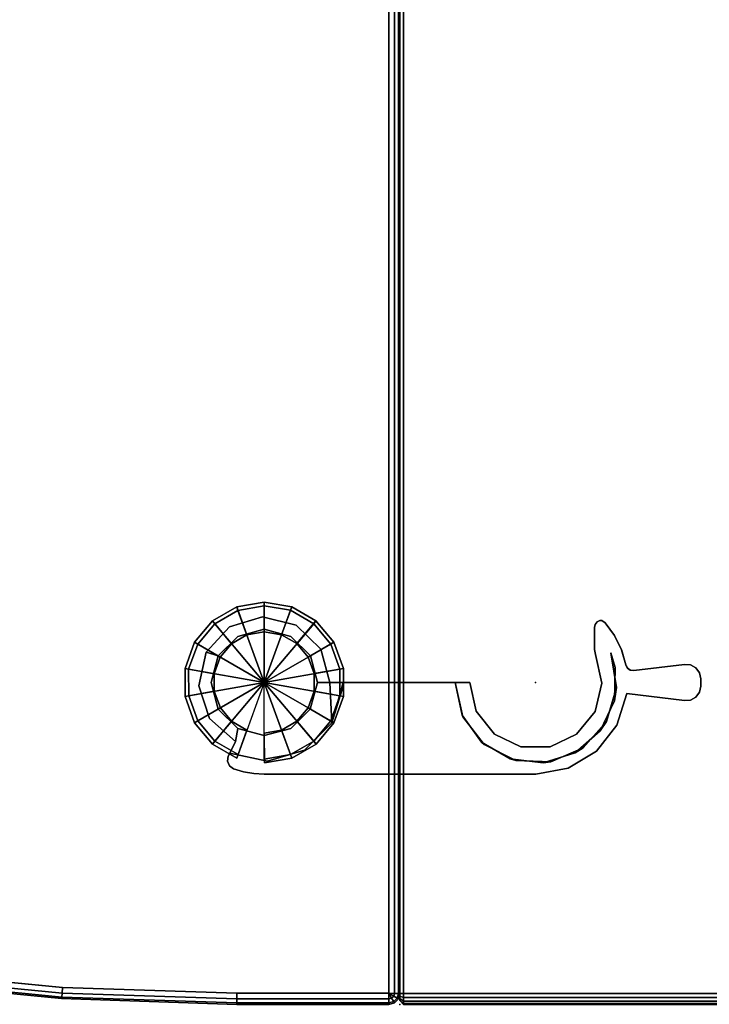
# Model space of a CAD drawing. Header units: inches. Extents: x 390 to 1835, y -266 to 136.
# Tile 631 of 656: x 1530 to 1538, y -26 to -15. Entities that reach past the tile are written whole.
import ezdxf
from ezdxf.enums import TextEntityAlignment as Align

# ---------------------------------------------------------------- set-up
doc = ezdxf.new("R2010")
doc.units = ezdxf.units.IN
doc.header["$LTSCALE"] = 0.95294
doc.header["$MEASUREMENT"] = 0
for name, color, linetype in [('A-FURN-3-NODE', 7, 'Continuous'), ('A-FURN-3-PLANES-TABLE-TOP-EDGE', 35, 'Continuous'), ('A-FURN-3-PLANES-TABLE-TOP-SURFACE-BOTTOM', 49, 'Continuous'), ('A-FURN-3-PLANES-TABLE-TOP-SURFACE-TOP', 33, 'Continuous'), ('A-FURN-3-TABLE-CONNECTOR', 254, 'Continuous'), ('A-FURN-3-TABLE-CONNECTOR-TRIM', 250, 'Continuous'), ('A-FURN-3-TABLE-EDGE', 35, 'Continuous'), ('A-FURN-3-TABLE-TOP', 33, 'Continuous'), ('A-FURN-HAWORTH-ATT', 251, 'Continuous')]:
    doc.layers.add(name, color=color, linetype=linetype)

# ---------------------------------------------------------------- blocks, each defined once
blk = doc.blocks.new('TARA-2460-JNC4-FLAT-3D-3')
at = {"layer": 'A-FURN-3-NODE'}
for p in [(1.456, -20.223), (0, -23.68)]:
    blk.add_point(p, dxfattribs=at)
at = {"layer": 'A-FURN-3-PLANES-TABLE-TOP-EDGE'}
for points in [[(0.04, -0.04, 29), (0, 0, 28.96), (0, -23.562, 28.96), (0.04, -23.562, 29)], [(0, 0, 27.79), (0.04, -0.04, 27.75), (0.04, -23.562, 27.75), (0, -23.562, 27.79)], [(0, 0, 28.96), (0, 0, 27.79), (0, -23.562, 27.79), (0, -23.562, 28.96)], [(0.04, -23.68, 28.882), (0, -23.64, 28.882), (0, -23.64, 27.868), (0.04, -23.68, 27.868)]]:
    blk.add_3dface(points, dxfattribs=at)
for points, invisible_edges in [([(0, -23.562, 27.79), (0, -23.592, 27.796), (0, -23.592, 28.954), (0, -23.562, 28.96)], 2), ([(0, -23.592, 27.796), (0, -23.617, 27.813), (0, -23.617, 28.937), (0, -23.592, 28.954)], 10), ([(0, -23.617, 27.813), (0, -23.634, 27.838), (0, -23.634, 28.912), (0, -23.617, 28.937)], 10), ([(0, -23.634, 27.838), (0, -23.64, 27.868), (0, -23.64, 28.882), (0, -23.634, 28.912)], 8)]:
    blk.add_3dface(points, dxfattribs=dict(at, invisible_edges=invisible_edges))
at = {"layer": 'A-FURN-3-PLANES-TABLE-TOP-SURFACE-BOTTOM'}
blk.add_3dface([(0.04, -0.04, 27.75), (59.64, -0.04, 27.75), (59.64, -23.562, 27.75), (0.04, -23.562, 27.75)], dxfattribs=at)
at = {"layer": 'A-FURN-3-PLANES-TABLE-TOP-SURFACE-TOP'}
blk.add_3dface([(0.04, -23.562, 29), (59.64, -23.562, 29), (59.64, -0.04, 29), (0.04, -0.04, 29)], dxfattribs=at)
at = {"layer": 'A-FURN-HAWORTH-ATT', "flags": 1}
for tag, p in [('HAWMC', (0, 0)), ('HAWPN', (0, -0.167)), ('HAWSN', (0, -0.333))]:
    blk.add_attdef(tag, text='', height=0.1, dxfattribs=at).set_placement(p, align=Align.TOP_CENTER)
at = {"layer": 'A-FURN-3-PLANES-TABLE-TOP-EDGE'}
mesh = blk.add_polymesh((2, 5), dxfattribs=at)
for k, corner in enumerate([(0, -23.562, 28.96), (0, -23.592, 28.954), (0, -23.617, 28.937), (0, -23.634, 28.912), (0, -23.64, 28.882), (0.04, -23.562, 29), (0.04, -23.607, 28.991), (0.04, -23.645, 28.965), (0.04, -23.671, 28.927), (0.04, -23.68, 28.882)]):
    mesh.set_mesh_vertex(divmod(k, 5), corner)
mesh = blk.add_polymesh((2, 5), dxfattribs=at)
for k, corner in enumerate([(0.04, -23.562, 27.75), (0.04, -23.607, 27.759), (0.04, -23.645, 27.785), (0.04, -23.671, 27.823), (0.04, -23.68, 27.868), (0, -23.562, 27.79), (0, -23.592, 27.796), (0, -23.617, 27.813), (0, -23.634, 27.838), (0, -23.64, 27.868)]):
    mesh.set_mesh_vertex(divmod(k, 5), corner)
mesh = blk.add_polymesh((2, 10), dxfattribs=at)
for k, corner in enumerate([(0.04, -23.562, 29), (0.04, -23.607, 28.991), (0.04, -23.645, 28.965), (0.04, -23.671, 28.927), (0.04, -23.68, 28.882), (0.04, -23.68, 27.868), (0.04, -23.671, 27.823), (0.04, -23.645, 27.785), (0.04, -23.607, 27.759), (0.04, -23.562, 27.75), (59.64, -23.562, 29), (59.64, -23.607, 28.991), (59.64, -23.645, 28.965), (59.64, -23.671, 28.927), (59.64, -23.68, 28.882), (59.64, -23.68, 27.868), (59.64, -23.671, 27.823), (59.64, -23.645, 27.785), (59.64, -23.607, 27.759), (59.64, -23.562, 27.75)]):
    mesh.set_mesh_vertex(divmod(k, 10), corner)
blk = doc.blocks.new('TAPC-2430-J-3D-3')
at = {"layer": 'A-FURN-3-NODE'}
for p in [(14.647, -16.689), (17.636, -18.955)]:
    blk.add_point(p, dxfattribs=at)
at = {"layer": 'A-FURN-3-TABLE-CONNECTOR'}
for points in [[(18.017, -14.595, 27.995), (18.454, -14.266, 27.995), (18.454, -14.266, 27.402), (18.017, -14.595, 27.402)], [(17.431, -14.312, 27.995), (17.45, -14.301, 27.995), (17.45, -14.301, 27.623), (17.431, -14.312, 27.623)], [(17.45, -14.301, 27.995), (17.495, -14.303, 27.995), (17.495, -14.303, 27.617), (17.45, -14.301, 27.623)], [(18.685, -14.313, 27.402), (18.685, -14.313, 27.995), (18.723, -14.38, 27.995), (18.723, -14.38, 27.402)], [(17.473, -14.497, 27.559), (17.539, -14.612, 27.559), (17.539, -14.612, 27.995), (17.42, -14.406, 27.995)], [(17.42, -14.406, 27.995), (17.42, -14.406, 27.605), (17.468, -14.489, 27.559)], [(17.42, -14.406, 27.995), (17.468, -14.489, 27.559), (17.473, -14.497, 27.559)], [(17.918, -14.591, 27.402), (17.91, -14.584, 27.409), (17.91, -14.584, 27.995)], [(17.539, -14.612, 27.559), (17.574, -14.65, 27.559), (17.574, -14.65, 27.995), (17.539, -14.612, 27.995)], [(18.649, -14.603, 27.402), (18.649, -14.603, 27.995), (18.075, -14.847, 27.995), (18.075, -14.847, 27.402)], [(15.139, -17.541, 27.995), (15.139, -17.541, 27.402), (17.662, -16.084, 27.402), (17.662, -16.084, 27.995)], [(15.493, -16.702, 27.559), (15.257, -16.336, 27.559), (15.379, -16.266, 27.559)], [(14.708, -17.567, 27.995), (14.696, -17.392, 27.995), (14.696, -17.392, 27.559), (14.706, -17.533, 27.559)], [(14.708, -17.567, 27.995), (14.706, -17.533, 27.559), (14.706, -17.533, 27.402), (14.708, -17.567, 27.402)]]:
    blk.add_3dface(points, dxfattribs=at)
for points, invisible_edges in [([(18.075, -14.847, 27.995), (18.649, -14.603, 27.995), (18.454, -14.266, 27.995), (18.017, -14.595, 27.995)], 10), ([(18.075, -14.847, 27.402), (18.017, -14.595, 27.402), (18.454, -14.266, 27.402), (18.649, -14.603, 27.402)], 5), ([(18.649, -14.603, 27.995), (18.703, -14.565, 27.995), (18.514, -14.238, 27.995), (18.454, -14.266, 27.995)], 10), ([(18.454, -14.266, 27.402), (18.514, -14.238, 27.402), (18.703, -14.565, 27.402), (18.649, -14.603, 27.402)], 10), ([(18.703, -14.565, 27.995), (18.736, -14.508, 27.995), (18.58, -14.237, 27.995), (18.514, -14.238, 27.995)], 10), ([(18.514, -14.238, 27.402), (18.58, -14.237, 27.402), (18.736, -14.508, 27.402), (18.703, -14.565, 27.402)], 10), ([(18.736, -14.508, 27.995), (18.744, -14.443, 27.995), (18.64, -14.264, 27.995), (18.58, -14.237, 27.995)], 10), ([(18.58, -14.237, 27.402), (18.64, -14.264, 27.402), (18.744, -14.443, 27.402), (18.736, -14.508, 27.402)], 10), ([(18.744, -14.443, 27.995), (18.723, -14.38, 27.995), (18.685, -14.313, 27.995), (18.64, -14.264, 27.995)], 8), ([(18.64, -14.264, 27.402), (18.685, -14.313, 27.402), (18.723, -14.38, 27.402), (18.744, -14.443, 27.402)], 8), ([(17.42, -14.406, 27.605), (17.41, -14.374, 27.613), (17.45, -14.301, 27.623), (17.495, -14.303, 27.617)], 10), ([(17.45, -14.301, 27.623), (17.41, -14.374, 27.613), (17.414, -14.341, 27.619), (17.431, -14.312, 27.623)], 1), ([(17.539, -14.612, 27.995), (17.414, -14.341, 27.995), (17.41, -14.374, 27.995), (17.42, -14.406, 27.995)], 1), ([(17.431, -14.312, 27.995), (17.414, -14.341, 27.995), (17.539, -14.612, 27.995), (17.574, -14.65, 27.995)], 10), ([(17.468, -14.489, 27.559), (17.42, -14.406, 27.605), (17.495, -14.303, 27.617), (17.651, -14.373, 27.553)], 10), ([(17.495, -14.303, 27.995), (17.45, -14.301, 27.995), (17.431, -14.312, 27.995), (17.574, -14.65, 27.995)], 12), ([(17.709, -14.554, 27.559), (17.468, -14.489, 27.559), (17.651, -14.373, 27.553), (17.79, -14.468, 27.483)], 11), ([(17.574, -14.65, 27.995), (17.788, -14.467, 27.995), (17.649, -14.372, 27.995), (17.495, -14.303, 27.995)], 9), ([(17.786, -14.883, 27.995), (17.91, -14.584, 27.995), (17.788, -14.467, 27.995), (17.574, -14.65, 27.995)], 5), ([(17.709, -14.554, 27.559), (17.79, -14.468, 27.483), (17.91, -14.584, 27.409), (17.826, -14.667, 27.402)], 5), ([(17.709, -14.554, 27.559), (17.473, -14.497, 27.559), (17.468, -14.489, 27.559)], 9), ([(17.473, -14.497, 27.559), (17.709, -14.554, 27.559), (17.539, -14.612, 27.559)], 3), ([(17.539, -14.612, 27.559), (17.709, -14.554, 27.559), (17.574, -14.65, 27.559)], 3), ([(17.709, -14.554, 27.559), (17.946, -14.848, 27.559), (17.786, -14.883, 27.559), (17.574, -14.65, 27.559)], 10), ([(18.075, -14.847, 27.995), (17.942, -14.606, 27.995), (17.91, -14.584, 27.995), (17.786, -14.883, 27.995)], 13), ([(17.918, -14.591, 27.402), (17.826, -14.667, 27.402), (17.91, -14.584, 27.409)], 3), ([(17.918, -14.591, 27.402), (17.949, -14.608, 27.402), (17.984, -14.609, 27.402), (17.826, -14.667, 27.402)], 12), ([(17.984, -14.609, 27.402), (18.075, -14.847, 27.402), (17.999, -14.981, 27.402), (17.826, -14.667, 27.402)], 11), ([(18.075, -14.847, 27.995), (18.017, -14.595, 27.995), (17.981, -14.61, 27.995), (17.942, -14.606, 27.995)], 9), ([(17.984, -14.609, 27.402), (18.017, -14.595, 27.402), (18.075, -14.847, 27.402)], 10), ([(17.877, -15.184, 27.995), (18.153, -15.193, 27.995), (18.075, -14.847, 27.995), (17.786, -14.883, 27.995)], 5), ([(17.946, -14.848, 27.559), (18.036, -15.215, 27.559), (17.877, -15.184, 27.559), (17.786, -14.883, 27.559)], 10), ([(18.153, -15.193, 27.402), (18.029, -15.337, 27.402), (17.999, -14.981, 27.402), (18.075, -14.847, 27.402)], 5), ([(18.036, -15.215, 27.559), (17.961, -15.585, 27.559), (17.828, -15.495, 27.559), (17.877, -15.184, 27.559)], 10), ([(17.828, -15.495, 27.995), (18.103, -15.544, 27.995), (18.153, -15.193, 27.995), (17.877, -15.184, 27.995)], 5), ([(18.103, -15.544, 27.402), (17.914, -15.676, 27.402), (18.029, -15.337, 27.402), (18.153, -15.193, 27.402)], 5), ([(17.961, -15.585, 27.559), (17.735, -15.888, 27.559), (17.649, -15.754, 27.559), (17.828, -15.495, 27.559)], 10), ([(17.649, -15.754, 27.995), (17.932, -15.855, 27.995), (18.103, -15.544, 27.995), (17.828, -15.495, 27.995)], 5), ([(17.932, -15.855, 27.402), (17.671, -15.939, 27.402), (17.914, -15.676, 27.402), (18.103, -15.544, 27.402)], 5), ([(15.141, -16.403, 27.995), (15.217, -16.689, 27.995), (16.77, -15.817, 27.995), (16.556, -15.586, 27.995)], 2), ([(16.556, -15.586, 27.995), (16.556, -15.586, 27.559), (16.42, -15.665, 27.559), (15.257, -16.336, 27.995)], 4), ([(16.675, -15.943, 27.559), (16.42, -15.665, 27.559), (16.556, -15.586, 27.559), (16.77, -15.817, 27.559)], 8), ([(15.257, -16.336, 27.995), (16.42, -15.665, 27.559), (15.379, -16.266, 27.559), (15.257, -16.336, 27.559)], 3), ([(15.379, -16.266, 27.402), (15.379, -16.266, 27.559), (16.42, -15.665, 27.559), (16.42, -15.665, 27.402)], 2), ([(15.493, -16.702, 27.402), (15.379, -16.266, 27.402), (16.42, -15.665, 27.402), (16.659, -15.931, 27.402)], 8), ([(17.735, -15.888, 27.559), (17.402, -16.066, 27.559), (17.376, -15.91, 27.559), (17.649, -15.754, 27.559)], 10), ([(17.376, -15.91, 27.995), (17.662, -16.084, 27.995), (17.932, -15.855, 27.995), (17.649, -15.754, 27.995)], 5), ([(17.063, -15.933, 27.995), (16.77, -15.817, 27.995), (15.217, -16.689, 27.995), (15.141, -16.974, 27.995)], 10), ([(17.025, -16.086, 27.559), (16.675, -15.943, 27.559), (16.77, -15.817, 27.559), (17.063, -15.933, 27.559)], 10), ([(17.662, -16.084, 27.402), (17.343, -16.081, 27.402), (17.671, -15.939, 27.402), (17.932, -15.855, 27.402)], 5), ([(15.141, -16.974, 27.995), (14.932, -17.183, 27.995), (15.139, -17.541, 27.995), (17.063, -15.933, 27.995)], 14), ([(17.063, -15.933, 27.995), (15.139, -17.541, 27.995), (17.662, -16.084, 27.995), (17.376, -15.91, 27.995)], 5), ([(15.385, -17.103, 27.402), (15.493, -16.702, 27.402), (16.659, -15.931, 27.402), (16.985, -16.078, 27.402)], 10), ([(17.402, -16.066, 27.559), (17.025, -16.086, 27.559), (17.063, -15.933, 27.559), (17.376, -15.91, 27.559)], 10), ([(14.646, -16.118, 27.995), (14.634, -15.984, 27.995), (14.278, -16.088, 27.995), (14.361, -16.194, 27.995)], 5), ([(14.361, -16.194, 27.559), (14.278, -16.088, 27.559), (14.634, -15.984, 27.559), (14.646, -16.118, 27.559)], 5), ([(14.932, -16.194, 27.995), (14.994, -16.075, 27.995), (14.634, -15.984, 27.995), (14.646, -16.118, 27.995)], 5), ([(14.646, -16.118, 27.559), (14.634, -15.984, 27.559), (14.993, -16.075, 27.559), (14.932, -16.194, 27.559)], 5), ([(14.361, -16.194, 27.995), (14.278, -16.088, 27.995), (14.024, -16.358, 27.995), (14.152, -16.403, 27.995)], 5), ([(14.152, -16.403, 27.559), (14.024, -16.358, 27.559), (14.278, -16.088, 27.559), (14.361, -16.194, 27.559)], 5), ([(15.141, -16.403, 27.995), (15.257, -16.336, 27.995), (14.994, -16.075, 27.995), (14.932, -16.194, 27.995)], 4), ([(15.257, -16.336, 27.559), (15.141, -16.403, 27.559), (14.932, -16.194, 27.559), (14.993, -16.075, 27.559)], 5), ([(15.1, -17.404, 27.402), (15.385, -17.103, 27.402), (16.985, -16.078, 27.402), (15.139, -17.541, 27.402)], 14), ([(15.139, -17.541, 27.402), (16.985, -16.078, 27.402), (17.343, -16.081, 27.402), (17.662, -16.084, 27.402)], 5), ([(14.152, -16.403, 27.995), (14.024, -16.358, 27.995), (13.943, -16.72, 27.995), (14.076, -16.689, 27.995)], 1), ([(14.076, -16.689, 27.559), (13.943, -16.72, 27.559), (14.024, -16.358, 27.559), (14.152, -16.403, 27.559)], 5), ([(15.493, -16.702, 27.559), (15.217, -16.689, 27.559), (15.141, -16.403, 27.559), (15.257, -16.336, 27.559)], 5), ([(14.076, -16.689, 27.995), (13.943, -16.72, 27.995), (14.056, -17.073, 27.995), (14.152, -16.974, 27.995)], 4), ([(14.152, -16.974, 27.559), (14.056, -17.073, 27.559), (13.943, -16.72, 27.559), (14.076, -16.689, 27.559)], 5), ([(15.385, -17.103, 27.559), (15.141, -16.974, 27.559), (15.217, -16.689, 27.559), (15.493, -16.702, 27.559)], 5), ([(14.152, -16.974, 27.995), (14.056, -17.073, 27.995), (14.332, -17.319, 27.995), (14.361, -17.183, 27.995)], 5), ([(14.056, -17.073, 27.559), (14.152, -16.974, 27.559), (14.361, -17.183, 27.559), (14.332, -17.319, 27.559)], 5), ([(15.1, -17.404, 27.559), (14.932, -17.183, 27.559), (15.141, -16.974, 27.559), (15.385, -17.103, 27.559)], 5), ([(14.361, -17.183, 27.995), (14.332, -17.319, 27.995), (14.696, -17.392, 27.995), (14.647, -17.26, 27.995)], 5), ([(14.332, -17.319, 27.559), (14.361, -17.183, 27.559), (14.647, -17.26, 27.559), (14.696, -17.392, 27.559)], 1), ([(14.696, -17.392, 27.559), (14.647, -17.26, 27.559), (14.932, -17.183, 27.559), (15.1, -17.404, 27.559)], 12), ([(14.932, -17.183, 27.995), (14.647, -17.26, 27.995), (14.696, -17.392, 27.995), (15.139, -17.541, 27.995)], 14), ([(15.1, -17.404, 27.559), (14.706, -17.533, 27.559), (14.696, -17.392, 27.559)], 8), ([(15.139, -17.541, 27.995), (14.696, -17.392, 27.995), (14.708, -17.567, 27.995), (15.038, -17.592, 27.995)], 5), ([(14.706, -17.533, 27.402), (15.1, -17.404, 27.402), (15.139, -17.541, 27.402), (14.708, -17.567, 27.402)], 6), ([(14.708, -17.567, 27.402), (15.139, -17.541, 27.402), (15.038, -17.592, 27.402), (14.727, -17.618, 27.402)], 5), ([(14.708, -17.567, 27.995), (14.727, -17.618, 27.995), (14.933, -17.63, 27.995), (15.038, -17.592, 27.995)], 10), ([(14.727, -17.618, 27.402), (15.038, -17.592, 27.402), (14.933, -17.63, 27.402), (14.77, -17.652, 27.402)], 5), ([(14.727, -17.618, 27.995), (14.77, -17.652, 27.995), (14.824, -17.657, 27.995), (14.933, -17.63, 27.995)], 8), ([(14.77, -17.652, 27.402), (14.933, -17.63, 27.402), (14.824, -17.657, 27.402)], 1)]:
    blk.add_3dface(points, dxfattribs=dict(at, invisible_edges=invisible_edges))
at = {"layer": 'A-FURN-3-TABLE-TOP'}
for points, invisible_edges in [([(0.118, -0.091, 27.995), (5.739, 1.416, 27.995), (17.474, -18.911, 27.995), (16.061, -19.727, 27.995)], 8), ([(5.739, 1.416, 29.245), (0.118, -0.091, 29.245), (16.061, -19.727, 29.245), (17.474, -18.911, 29.245)], 2), ([(16.061, -19.727, 27.995), (14.409, -20.61, 27.995), (12.703, -21.383, 27.995), (0.118, -0.091, 27.995)], 12), ([(12.703, -21.383, 29.245), (14.409, -20.61, 29.245), (16.061, -19.727, 29.245), (0.118, -0.091, 29.245)], 12)]:
    blk.add_3dface(points, dxfattribs=dict(at, invisible_edges=invisible_edges))
at = {"layer": 'A-FURN-3-TABLE-CONNECTOR'}
mesh = blk.add_polymesh((2, 5), dxfattribs=at)
for k, corner in enumerate([(18.685, -14.313, 27.402), (18.64, -14.264, 27.402), (18.58, -14.237, 27.402), (18.514, -14.238, 27.402), (18.454, -14.266, 27.402), (18.685, -14.313, 27.995), (18.64, -14.264, 27.995), (18.58, -14.237, 27.995), (18.514, -14.238, 27.995), (18.454, -14.266, 27.995)]):
    mesh.set_mesh_vertex(divmod(k, 5), corner)
mesh = blk.add_polymesh((2, 4), dxfattribs=at)
for k, corner in enumerate([(17.431, -14.312, 27.623), (17.414, -14.341, 27.619), (17.41, -14.374, 27.613), (17.42, -14.406, 27.605), (17.431, -14.312, 27.995), (17.414, -14.341, 27.995), (17.41, -14.374, 27.995), (17.42, -14.406, 27.995)]):
    mesh.set_mesh_vertex(divmod(k, 4), corner)
mesh = blk.add_polymesh((2, 4), dxfattribs=at)
for k, corner in enumerate([(17.91, -14.584, 27.409), (17.79, -14.468, 27.483), (17.651, -14.373, 27.553), (17.495, -14.303, 27.617), (17.91, -14.584, 27.995), (17.788, -14.467, 27.995), (17.649, -14.372, 27.995), (17.495, -14.303, 27.995)]):
    mesh.set_mesh_vertex(divmod(k, 4), corner)
mesh = blk.add_polymesh((2, 5), dxfattribs=at)
for k, corner in enumerate([(18.649, -14.603, 27.402), (18.703, -14.565, 27.402), (18.736, -14.508, 27.402), (18.744, -14.443, 27.402), (18.723, -14.38, 27.402), (18.649, -14.603, 27.995), (18.703, -14.565, 27.995), (18.736, -14.508, 27.995), (18.744, -14.443, 27.995), (18.723, -14.38, 27.995)]):
    mesh.set_mesh_vertex(divmod(k, 5), corner)
mesh = blk.add_polymesh((2, 9), dxfattribs=at)
for k, corner in enumerate([(17.826, -14.667, 27.402), (17.999, -14.981, 27.402), (18.029, -15.337, 27.402), (17.914, -15.676, 27.402), (17.671, -15.939, 27.402), (17.343, -16.081, 27.402), (16.985, -16.078, 27.402), (16.659, -15.931, 27.402), (16.42, -15.665, 27.402), (17.709, -14.554, 27.559), (17.946, -14.848, 27.559), (18.036, -15.215, 27.559), (17.961, -15.585, 27.559), (17.735, -15.888, 27.559), (17.402, -16.066, 27.559), (17.025, -16.086, 27.559), (16.675, -15.943, 27.559), (16.42, -15.665, 27.559)]):
    mesh.set_mesh_vertex(divmod(k, 9), corner)
mesh = blk.add_polymesh((2, 4), dxfattribs=at)
for k, corner in enumerate([(18.017, -14.595, 27.402), (17.984, -14.609, 27.402), (17.949, -14.608, 27.402), (17.918, -14.591, 27.402), (18.017, -14.595, 27.995), (17.981, -14.61, 27.995), (17.942, -14.606, 27.995), (17.91, -14.584, 27.995)]):
    mesh.set_mesh_vertex(divmod(k, 4), corner)
mesh = blk.add_polymesh((2, 9), dxfattribs=at)
for k, corner in enumerate([(17.574, -14.65, 27.559), (17.786, -14.883, 27.559), (17.877, -15.184, 27.559), (17.828, -15.495, 27.559), (17.649, -15.754, 27.559), (17.376, -15.91, 27.559), (17.063, -15.933, 27.559), (16.77, -15.817, 27.559), (16.556, -15.586, 27.559), (17.574, -14.65, 27.995), (17.786, -14.883, 27.995), (17.877, -15.184, 27.995), (17.828, -15.495, 27.995), (17.649, -15.754, 27.995), (17.376, -15.91, 27.995), (17.063, -15.933, 27.995), (16.77, -15.817, 27.995), (16.556, -15.586, 27.995)]):
    mesh.set_mesh_vertex(divmod(k, 9), corner)
mesh = blk.add_polymesh((2, 5), dxfattribs=at)
for k, corner in enumerate([(17.662, -16.084, 27.402), (17.932, -15.855, 27.402), (18.103, -15.544, 27.402), (18.153, -15.193, 27.402), (18.075, -14.847, 27.402), (17.662, -16.084, 27.995), (17.932, -15.855, 27.995), (18.103, -15.544, 27.995), (18.153, -15.193, 27.995), (18.075, -14.847, 27.995)]):
    mesh.set_mesh_vertex(divmod(k, 5), corner)
mesh = blk.add_polymesh((2, 9), dxfattribs=at)
for k, corner in enumerate([(15.257, -16.336, 27.559), (14.993, -16.075, 27.559), (14.634, -15.984, 27.559), (14.278, -16.088, 27.559), (14.024, -16.358, 27.559), (13.943, -16.72, 27.559), (14.056, -17.073, 27.559), (14.332, -17.319, 27.559), (14.696, -17.392, 27.559), (15.257, -16.336, 27.995), (14.994, -16.075, 27.995), (14.634, -15.984, 27.995), (14.278, -16.088, 27.995), (14.024, -16.358, 27.995), (13.943, -16.72, 27.995), (14.056, -17.073, 27.995), (14.332, -17.319, 27.995), (14.696, -17.392, 27.995)]):
    mesh.set_mesh_vertex(divmod(k, 9), corner)
mesh = blk.add_polymesh((2, 12), dxfattribs=dict(at, n_close=True))
for k, corner in enumerate([(14.932, -17.183, 27.995), (15.141, -16.974, 27.995), (15.217, -16.689, 27.995), (15.141, -16.403, 27.995), (14.932, -16.194, 27.995), (14.646, -16.118, 27.995), (14.361, -16.194, 27.995), (14.152, -16.403, 27.995), (14.076, -16.689, 27.995), (14.152, -16.974, 27.995), (14.361, -17.183, 27.995), (14.647, -17.26, 27.995), (14.932, -17.183, 27.559), (15.141, -16.974, 27.559), (15.217, -16.689, 27.559), (15.141, -16.403, 27.559), (14.932, -16.194, 27.559), (14.646, -16.118, 27.559), (14.361, -16.194, 27.559), (14.152, -16.403, 27.559), (14.076, -16.689, 27.559), (14.152, -16.974, 27.559), (14.361, -17.183, 27.559), (14.647, -17.26, 27.559)]):
    mesh.set_mesh_vertex(divmod(k, 12), corner)
mesh = blk.add_polymesh((2, 5), dxfattribs=at)
for k, corner in enumerate([(14.706, -17.533, 27.559), (15.1, -17.404, 27.559), (15.385, -17.103, 27.559), (15.493, -16.702, 27.559), (15.398, -16.299, 27.559), (14.706, -17.533, 27.402), (15.1, -17.404, 27.402), (15.385, -17.103, 27.402), (15.493, -16.702, 27.402), (15.398, -16.299, 27.402)]):
    mesh.set_mesh_vertex(divmod(k, 5), corner)
mesh = blk.add_polymesh((2, 4), dxfattribs=at)
for k, corner in enumerate([(14.824, -17.657, 27.402), (14.933, -17.63, 27.402), (15.038, -17.592, 27.402), (15.139, -17.541, 27.402), (14.824, -17.657, 27.995), (14.933, -17.63, 27.995), (15.038, -17.592, 27.995), (15.139, -17.541, 27.995)]):
    mesh.set_mesh_vertex(divmod(k, 4), corner)
mesh = blk.add_polymesh((2, 4), dxfattribs=at)
for k, corner in enumerate([(14.708, -17.567, 27.402), (14.727, -17.618, 27.402), (14.77, -17.652, 27.402), (14.824, -17.657, 27.402), (14.708, -17.567, 27.995), (14.727, -17.618, 27.995), (14.77, -17.652, 27.995), (14.824, -17.657, 27.995)]):
    mesh.set_mesh_vertex(divmod(k, 4), corner)
at = {"layer": 'A-FURN-3-TABLE-CONNECTOR-TRIM'}
mesh = blk.add_polymesh((18, 6), dxfattribs=dict(at, m_close=True))
for k, corner in enumerate([(14.919, -17.16, 27.995), (14.919, -17.16, 27.546), (15.079, -17.436, 27.546), (15.079, -17.436, 27.393), (15.059, -17.402, 27.354), (14.647, -16.689, 27.354), (15.064, -17.039, 27.995), (15.064, -17.039, 27.546), (15.308, -17.244, 27.546), (15.308, -17.244, 27.393), (15.278, -17.218, 27.354), (14.647, -16.689, 27.354), (15.158, -16.875, 27.995), (15.158, -16.875, 27.546), (15.458, -16.984, 27.546), (15.458, -16.984, 27.393), (15.421, -16.97, 27.354), (14.647, -16.689, 27.354), (15.191, -16.689, 27.995), (15.191, -16.689, 27.546), (15.51, -16.689, 27.546), (15.51, -16.689, 27.393), (15.471, -16.689, 27.354), (14.647, -16.689, 27.354), (15.158, -16.502, 27.995), (15.158, -16.502, 27.546), (15.458, -16.393, 27.546), (15.458, -16.393, 27.393), (15.421, -16.407, 27.354), (14.647, -16.689, 27.354), (15.063, -16.339, 27.995), (15.063, -16.339, 27.546), (15.308, -16.134, 27.546), (15.308, -16.134, 27.393), (15.278, -16.159, 27.354), (14.647, -16.689, 27.354), (14.919, -16.217, 27.995), (14.919, -16.217, 27.546), (15.078, -15.941, 27.546), (15.078, -15.941, 27.393), (15.058, -15.975, 27.354), (14.647, -16.689, 27.354), (14.741, -16.153, 27.995), (14.741, -16.153, 27.546), (14.796, -15.838, 27.546), (14.796, -15.838, 27.393), (14.79, -15.877, 27.354), (14.647, -16.689, 27.354), (14.552, -16.153, 27.995), (14.552, -16.153, 27.546), (14.496, -15.839, 27.546), (14.496, -15.839, 27.393), (14.503, -15.877, 27.354), (14.647, -16.689, 27.354), (14.374, -16.217, 27.995), (14.374, -16.217, 27.546), (14.215, -15.941, 27.546), (14.215, -15.941, 27.393), (14.234, -15.975, 27.354), (14.647, -16.689, 27.354), (14.23, -16.339, 27.995), (14.23, -16.339, 27.546), (13.985, -16.134, 27.546), (13.985, -16.134, 27.393), (14.015, -16.159, 27.354), (14.647, -16.689, 27.354), (14.135, -16.503, 27.995), (14.135, -16.503, 27.546), (13.835, -16.394, 27.546), (13.835, -16.394, 27.393), (13.872, -16.407, 27.354), (14.647, -16.689, 27.354), (14.102, -16.689, 27.995), (14.102, -16.689, 27.546), (13.783, -16.689, 27.546), (13.783, -16.689, 27.393), (13.823, -16.689, 27.354), (14.647, -16.689, 27.354), (14.135, -16.875, 27.995), (14.135, -16.875, 27.546), (13.835, -16.984, 27.546), (13.835, -16.984, 27.393), (13.872, -16.971, 27.354), (14.647, -16.689, 27.354), (14.23, -17.039, 27.995), (14.23, -17.039, 27.546), (13.985, -17.244, 27.546), (13.985, -17.244, 27.393), (14.016, -17.219, 27.354), (14.647, -16.689, 27.354), (14.375, -17.16, 27.995), (14.375, -17.16, 27.546), (14.215, -17.437, 27.546), (14.215, -17.437, 27.393), (14.235, -17.402, 27.354), (14.647, -16.689, 27.354), (14.552, -17.225, 27.995), (14.552, -17.225, 27.546), (14.497, -17.539, 27.546), (14.497, -17.539, 27.393), (14.504, -17.5, 27.354), (14.647, -16.689, 27.354), (14.741, -17.225, 27.995), (14.741, -17.225, 27.546), (14.797, -17.539, 27.546), (14.797, -17.539, 27.393), (14.79, -17.5, 27.354), (14.647, -16.689, 27.354)]):
    mesh.set_mesh_vertex(divmod(k, 6), corner)
at = {"layer": 'A-FURN-3-TABLE-EDGE'}
mesh = blk.add_polymesh((2, 8), dxfattribs=at)
for k, corner in enumerate([(17.474, -18.911, 29.245), (17.525, -18.882, 29.229), (17.563, -18.86, 29.186), (17.577, -18.852, 29.127), (17.577, -18.852, 28.113), (17.563, -18.86, 28.054), (17.525, -18.882, 28.011), (17.474, -18.911, 27.995), (5.739, 1.416, 29.245), (5.79, 1.445, 29.229), (5.827, 1.467, 29.186), (5.841, 1.475, 29.127), (5.841, 1.475, 28.113), (5.827, 1.467, 28.054), (5.79, 1.445, 28.011), (5.739, 1.416, 27.995)]):
    mesh.set_mesh_vertex(divmod(k, 8), corner)
mesh = blk.add_polymesh((2, 8), dxfattribs=at)
for k, corner in enumerate([(17.474, -18.911, 27.995), (17.504, -18.962, 28.011), (17.525, -19, 28.054), (17.533, -19.014, 28.113), (17.533, -19.014, 29.127), (17.525, -19, 29.186), (17.504, -18.962, 29.229), (17.474, -18.911, 29.245), (16.061, -19.727, 27.995), (16.091, -19.778, 28.011), (16.112, -19.816, 28.054), (16.12, -19.83, 28.113), (16.12, -19.83, 29.127), (16.112, -19.816, 29.186), (16.091, -19.778, 29.229), (16.061, -19.727, 29.245)]):
    mesh.set_mesh_vertex(divmod(k, 8), corner)
mesh = blk.add_polymesh((4, 8), dxfattribs=at)
for k, corner in enumerate([(17.474, -18.911, 29.245), (17.504, -18.962, 29.229), (17.525, -19, 29.186), (17.533, -19.014, 29.127), (17.533, -19.014, 28.113), (17.525, -19, 28.054), (17.504, -18.962, 28.011), (17.474, -18.911, 27.995), (17.474, -18.911, 29.245), (17.525, -18.941, 29.229), (17.563, -18.962, 29.186), (17.577, -18.97, 29.127), (17.577, -18.97, 28.113), (17.563, -18.962, 28.054), (17.525, -18.941, 28.011), (17.474, -18.911, 27.995), (17.474, -18.911, 29.245), (17.533, -18.911, 29.229), (17.577, -18.911, 29.186), (17.592, -18.911, 29.127), (17.592, -18.911, 28.113), (17.577, -18.911, 28.054), (17.533, -18.911, 28.011), (17.474, -18.911, 27.995), (17.474, -18.911, 29.245), (17.525, -18.882, 29.229), (17.563, -18.86, 29.186), (17.577, -18.852, 29.127), (17.577, -18.852, 28.113), (17.563, -18.86, 28.054), (17.525, -18.882, 28.011), (17.474, -18.911, 27.995)]):
    mesh.set_mesh_vertex(divmod(k, 8), corner)
mesh = blk.add_polymesh((9, 8), dxfattribs=at)
for k, corner in enumerate([(1.75, -23.562, 29.245), (1.75, -23.621, 29.229), (1.75, -23.664, 29.186), (1.75, -23.68, 29.127), (1.75, -23.68, 28.113), (1.75, -23.664, 28.054), (1.75, -23.621, 28.011), (1.75, -23.562, 27.995), (3.622, -23.501, 29.245), (3.626, -23.56, 29.229), (3.629, -23.603, 29.186), (3.63, -23.618, 29.127), (3.63, -23.618, 28.113), (3.629, -23.603, 28.054), (3.626, -23.56, 28.011), (3.622, -23.501, 27.995), (5.486, -23.317, 29.245), (5.494, -23.376, 29.229), (5.499, -23.418, 29.186), (5.501, -23.434, 29.127), (5.501, -23.434, 28.113), (5.499, -23.418, 28.054), (5.494, -23.376, 28.011), (5.486, -23.317, 27.995), (7.334, -23.012, 29.245), (7.345, -23.07, 29.229), (7.354, -23.112, 29.186), (7.357, -23.128, 29.127), (7.357, -23.128, 28.113), (7.354, -23.112, 28.054), (7.345, -23.07, 28.011), (7.334, -23.012, 27.995), (9.158, -22.587, 29.245), (9.173, -22.644, 29.229), (9.184, -22.685, 29.186), (9.188, -22.701, 29.127), (9.188, -22.701, 28.113), (9.184, -22.685, 28.054), (9.173, -22.644, 28.011), (9.158, -22.587, 27.995), (10.95, -22.043, 29.245), (10.969, -22.099, 29.229), (10.983, -22.14, 29.186), (10.988, -22.155, 29.127), (10.988, -22.155, 28.113), (10.983, -22.14, 28.054), (10.969, -22.099, 28.011), (10.95, -22.043, 27.995), (12.703, -21.383, 29.245), (12.726, -21.438, 29.229), (12.742, -21.478, 29.186), (12.748, -21.492, 29.127), (12.748, -21.492, 28.113), (12.742, -21.478, 28.054), (12.726, -21.438, 28.011), (12.703, -21.383, 27.995), (14.409, -20.61, 29.245), (14.435, -20.663, 29.229), (14.454, -20.702, 29.186), (14.461, -20.716, 29.127), (14.461, -20.716, 28.113), (14.454, -20.702, 28.054), (14.435, -20.663, 28.011), (14.409, -20.61, 27.995), (16.061, -19.727, 29.245), (16.091, -19.778, 29.229), (16.112, -19.816, 29.186), (16.12, -19.83, 29.127), (16.12, -19.83, 28.113), (16.112, -19.816, 28.054), (16.091, -19.778, 28.011), (16.061, -19.727, 27.995)]):
    mesh.set_mesh_vertex(divmod(k, 8), corner)

msp = doc.modelspace()

# ---------------------------------------------------------------- block references
at = {"rotation": 329.9999999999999}
msp.add_blockref('TAPC-2430-J-3D-3', (1528.601, -0.7), dxfattribs=at)
msp.add_blockref('TARA-2460-JNC4-FLAT-3D-3', (1534.396, -2.253))

doc.saveas('drawing.dxf')
